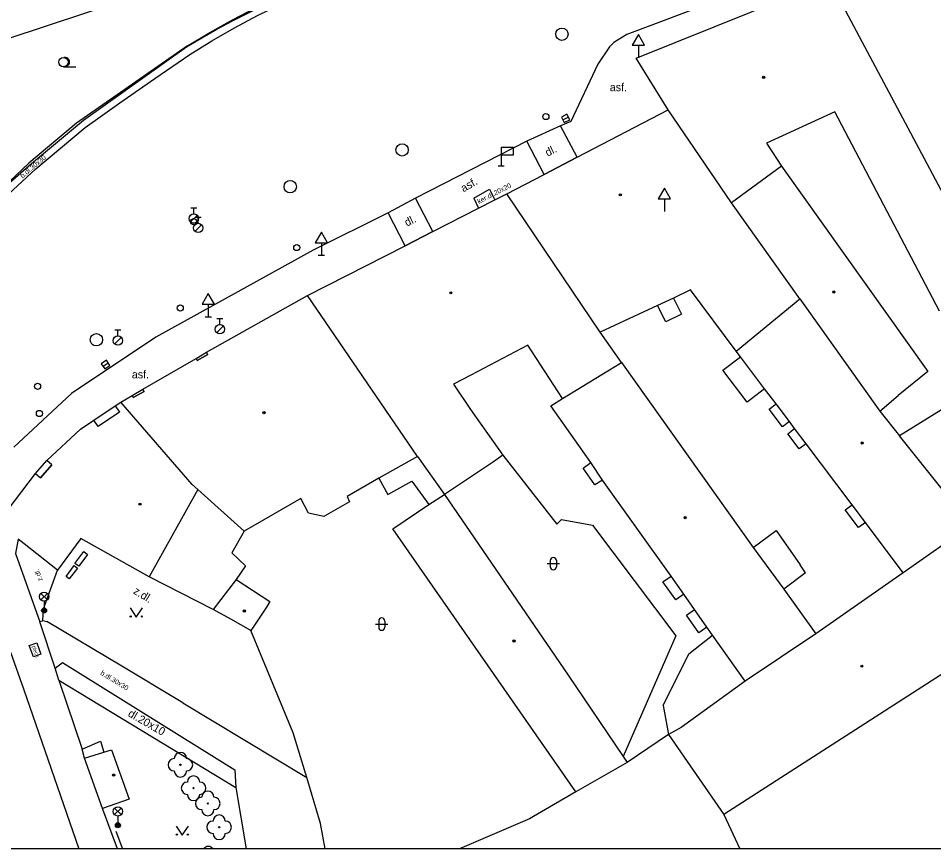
# Model space of a CAD drawing. Extents: x -600309 to -598967, y -1161267 to -1160292.
# Drawn here: x -599221.5 to -599147.2, y -1161267 to -1161199.6 of the extents above; entities that cross this region are included whole.
import ezdxf

# ---------------------------------------------------------------- set-up
doc = ezdxf.new("R2010")
doc.units = 0
for name, color, linetype in [('Level 10', 7, 'Continuous'), ('Level 11', 7, 'Continuous'), ('Level 22', 7, 'Continuous'), ('Level 23', 7, 'Continuous'), ('Level 26', 7, 'Continuous'), ('Level 27', 7, 'Continuous'), ('Level 28', 7, 'Continuous'), ('Level 33', 7, 'Continuous'), ('Level 34', 7, 'Continuous'), ('Level 36', 7, 'Continuous'), ('Level 39', 7, 'Continuous'), ('Level 40', 7, 'Continuous'), ('Level 5', 7, 'Continuous'), ('Level 51', 7, 'Continuous'), ('Level 54', 7, 'Continuous'), ('Level 6', 7, 'Continuous'), ('Level 7', 7, 'Continuous'), ('Level 8', 7, 'Continuous'), ('Level 9', 7, 'Continuous'), ('Vrstva 63', 7, 'Continuous')]:
    doc.layers.add(name, color=color, linetype=linetype)

msp = doc.modelspace()

# ---------------------------------------------------------------- linework, layer by layer
at = {"layer": 'Level 10'}
for points in [[(-599134.09, -1161187.59), (-599143.89, -1161190.79), (-599157.32, -1161195.38), (-599172.11, -1161200.94), (-599173.15, -1161201.6), (-599173.5, -1161201.94)], [(-599203.96, -1161200.4), (-599202.09, -1161199.41), (-599200.19, -1161198.5)], [(-599207.58, -1161202.56), (-599205.79, -1161201.45), (-599203.96, -1161200.4)], [(-599173.5, -1161201.94), (-599174.46, -1161203.36), (-599176.64, -1161208.01), (-599177.48, -1161208.36)], [(-599210.43, -1161204.52), (-599207.58, -1161202.56)], [(-599216.09, -1161208.51), (-599213.27, -1161206.5), (-599210.43, -1161204.52)], [(-599220.07, -1161211.86), (-599216.09, -1161208.51)], [(-599177.48, -1161208.36), (-599180.2199, -1161209.61)], [(-599180.2199, -1161209.61), (-599189.25, -1161214.23)], [(-599223.79, -1161215.25), (-599220.07, -1161211.86)], [(-599189.25, -1161214.23), (-599191.48, -1161215.4099)], [(-599191.48, -1161215.4099), (-599197.56, -1161218.44), (-599210.34, -1161225.52), (-599217.19, -1161230.1), (-599221.86, -1161234.45)], [(-599222.15, -1161251.09), (-599221.09, -1161254.07), (-599216.5955, -1161267.0314)]]:
    msp.add_lwpolyline(points, dxfattribs=at)
at = {"layer": 'Level 11'}
for p, q in [((-599203.85, -1161262.06), (-599203.0171, -1161267.0314)), ((-599213.4559, -1161267.0314), (-599214.67, -1161263.77))]:
    msp.add_line(p, q, dxfattribs=at)
for points in [[(-599204.13, -1161199.85), (-599202.38, -1161198.98), (-599200.61, -1161198.15), (-599198.81, -1161197.36)], [(-599207.85, -1161201.95), (-599206.62, -1161201.22), (-599205.38, -1161200.52), (-599204.13, -1161199.85)], [(-599216.22, -1161207.91), (-599207.85, -1161201.95)], [(-599227.18, -1161217.29), (-599220.44, -1161211.43), (-599216.22, -1161207.91)], [(-599176.15, -1161210.9099), (-599177.48, -1161208.36)], [(-599178.82, -1161212.3), (-599180.2199, -1161209.61)], [(-599184.52, -1161214.23), (-599183.25, -1161213.51), (-599182.82, -1161214.36)], [(-599187.86, -1161216.94), (-599189.25, -1161214.23)], [(-599184.52, -1161214.23), (-599184.14, -1161215.04)], [(-599190.11, -1161218.09), (-599191.48, -1161215.4099)], [(-599182.18, -1161235.09), (-599177.8, -1161240.7), (-599177.4, -1161240.31), (-599174.89, -1161240.77), (-599168.14, -1161249.76), (-599172.41, -1161259.56)], [(-599221.51, -1161241.9099), (-599221.74, -1161243.07), (-599219.77, -1161248.63)], [(-599219.52, -1161248.5), (-599219.46, -1161247.56), (-599218.33, -1161244.42)], [(-599219.77, -1161248.63), (-599219.52, -1161248.5), (-599219.18, -1161248.6)], [(-599218.51, -1161252.39), (-599219.77, -1161248.63)], [(-599208.16, -1161255.19), (-599208.41, -1161255.04), (-599213.11, -1161252.21), (-599219.18, -1161248.6)], [(-599169.16, -1161255.41), (-599167.08, -1161251.22), (-599165.14, -1161249.7)], [(-599220.61, -1161250.54), (-599220, -1161250.32)], [(-599220.28, -1161251.47), (-599220.61, -1161250.54)], [(-599220, -1161250.32), (-599219.67, -1161251.25)], [(-599219.67, -1161251.25), (-599220.28, -1161251.47)], [(-599218.51, -1161252.39), (-599217.92, -1161251.92), (-599203.92, -1161260.64), (-599203.85, -1161262.06)], [(-599218.2199, -1161253.35), (-599218.51, -1161252.39)], [(-599218.2199, -1161253.35), (-599216.33, -1161258.95)], [(-599218.2199, -1161253.35), (-599203.85, -1161262.06)], [(-599208.16, -1161255.19), (-599198.09, -1161261.25)], [(-599216.33, -1161258.95), (-599214.83, -1161258.31), (-599214.56, -1161259.2)], [(-599216.13, -1161259.68), (-599216.33, -1161258.95)]]:
    msp.add_lwpolyline(points, dxfattribs=at)
at = {"layer": 'Level 22'}
for centre in [(-599208.35, -1161260.2199), (-599207.28, -1161262.12), (-599206.12, -1161263.36), (-599205.2, -1161265.29)]:
    msp.add_circle(centre, 0.05, dxfattribs=at)
for centre, start, end in [((-599208.35, -1161259.7199), 0, 180), ((-599208.85, -1161260.2199), 90, 270), ((-599207.85, -1161260.2199), 270, 90), ((-599208.35, -1161260.7199), 180, 0), ((-599207.78, -1161262.12), 90, 270), ((-599207.28, -1161261.62), 0, 180), ((-599206.78, -1161262.12), 270, 90), ((-599206.12, -1161262.86), 0, 180), ((-599207.28, -1161262.62), 180, 0), ((-599206.62, -1161263.36), 90, 270), ((-599205.62, -1161263.36), 270, 90), ((-599206.12, -1161263.86), 180, 0), ((-599205.2, -1161264.79), 0, 180), ((-599205.7, -1161265.29), 90, 270), ((-599204.7, -1161265.29), 270, 90), ((-599205.2, -1161265.79), 180, 0), ((-599206.08, -1161267.35), 39.583854, 140.416146)]:
    msp.add_arc(centre, 0.5, start, end, dxfattribs=at)
at = {"layer": 'Level 23'}
msp.add_lwpolyline([(-599225.61, -1161199.9), (-599222.48, -1161201.33), (-599202.67, -1161194.75), (-599197.63, -1161193.92), (-599196.7, -1161196.51)], dxfattribs=at)
at = {"layer": 'Level 26'}
for points in [[(-599216.91, -1161243.88), (-599216.19, -1161242.92)], [(-599215.89, -1161243.15), (-599216.6, -1161244.11)], [(-599216.19, -1161242.92), (-599215.89, -1161243.15)], [(-599216.6, -1161244.11), (-599216.91, -1161243.88)], [(-599217.63, -1161244.94), (-599216.97, -1161244.05)], [(-599216.7, -1161244.25), (-599217.37, -1161245.14)], [(-599216.97, -1161244.05), (-599216.7, -1161244.25)], [(-599217.37, -1161245.14), (-599217.63, -1161244.94)]]:
    msp.add_lwpolyline(points, dxfattribs=at)
at = {"layer": 'Level 27'}
for p, q in [((-599177.3031, -1161207.8728), (-599176.8569, -1161207.6472)), ((-599214.6283, -1161227.8783), (-599214.2117, -1161227.6017))]:
    msp.add_line(p, q, dxfattribs=at)
for points in [[(-599177.1903, -1161208.0959), (-599176.7441, -1161207.8703), (-599176.9697, -1161207.4241), (-599177.4159, -1161207.6497)], [(-599214.4899, -1161228.0866), (-599214.0734, -1161227.8099), (-599214.3501, -1161227.3934), (-599214.7666, -1161227.6701)]]:
    msp.add_lwpolyline(points, close=True, dxfattribs=at)
for centre in [(-599177.37, -1161200.93), (-599190.35, -1161210.32), (-599199.43, -1161213.3), (-599215.17, -1161225.72)]:
    msp.add_circle(centre, 0.5, dxfattribs=at)
at = {"layer": 'Level 28'}
for p, q in [((-599207.518, -1161216.162), (-599206.988, -1161215.632)), ((-599207.51, -1161215.015), (-599207.01, -1161215.015)), ((-599207.26, -1161215.515), (-599207.26, -1161215.015)), ((-599207.158, -1161216.922), (-599206.628, -1161216.392)), ((-599207.15, -1161215.775), (-599206.65, -1161215.775)), ((-599206.9, -1161216.275), (-599206.9, -1161215.775)), ((-599205.39, -1161223.995), (-599204.89, -1161223.995)), ((-599205.14, -1161224.495), (-599205.14, -1161223.995)), ((-599213.67, -1161224.915), (-599213.17, -1161224.915)), ((-599213.42, -1161225.415), (-599213.42, -1161224.915)), ((-599205.398, -1161225.142), (-599204.868, -1161224.612)), ((-599213.678, -1161226.062), (-599213.148, -1161225.532))]:
    msp.add_line(p, q, dxfattribs=at)
for centre, radius in [((-599178.68, -1161207.61), 0.25), ((-599207.26, -1161215.89), 0.375), ((-599207.27, -1161216.13), 0.25), ((-599206.9, -1161216.65), 0.375), ((-599198.9, -1161218.24), 0.25), ((-599208.36, -1161223.15), 0.25), ((-599205.14, -1161224.87), 0.375), ((-599213.42, -1161225.79), 0.375), ((-599219.94, -1161229.51), 0.25), ((-599219.79, -1161231.71), 0.25)]:
    msp.add_circle(centre, radius, dxfattribs=at)
at = {"layer": 'Level 33'}
for p, q in [((-599219.6749, -1161246.84), (-599219.1449, -1161246.31)), ((-599219.6749, -1161246.31), (-599219.1449, -1161246.84)), ((-599219.4099, -1161246.95), (-599219.4099, -1161247.7)), ((-599213.685, -1161264.27), (-599213.155, -1161263.74)), ((-599213.685, -1161263.74), (-599213.155, -1161264.27)), ((-599213.42, -1161264.38), (-599213.42, -1161265.13))]:
    msp.add_line(p, q, dxfattribs=at)
for centre, radius in [((-599219.4099, -1161246.575), 0.375), ((-599219.4099, -1161247.7), 0.2), ((-599219.4099, -1161247.7), 0.1445), ((-599219.4099, -1161247.7), 0.0876), ((-599213.42, -1161264.005), 0.375), ((-599213.42, -1161265.13), 0.2), ((-599213.42, -1161265.13), 0.1445), ((-599213.42, -1161265.13), 0.0876)]:
    msp.add_circle(centre, radius, dxfattribs=at)
at = {"layer": 'Level 34'}
for p, q in [((-599171.17, -1161201.812), (-599171.17, -1161202.83)), ((-599182.31, -1161210.71), (-599182.31, -1161211.61)), ((-599182.56, -1161211.61), (-599182.06, -1161211.61)), ((-599169.06, -1161214.292), (-599169.06, -1161215.31)), ((-599196.9, -1161217.852), (-599196.9, -1161218.87)), ((-599197.15, -1161218.87), (-599196.65, -1161218.87)), ((-599206.08, -1161222.842), (-599206.08, -1161223.86)), ((-599206.33, -1161223.86), (-599205.83, -1161223.86))]:
    msp.add_line(p, q, dxfattribs=at)
for points in [[(-599171.67, -1161201.812), (-599170.67, -1161201.812), (-599171.17, -1161200.946)], [(-599182.31, -1161210.71), (-599181.31, -1161210.71), (-599181.31, -1161210.11), (-599182.31, -1161210.11)], [(-599169.56, -1161214.292), (-599168.56, -1161214.292), (-599169.06, -1161213.426)], [(-599197.4, -1161217.852), (-599196.4, -1161217.852), (-599196.9, -1161216.986)], [(-599206.58, -1161222.842), (-599205.58, -1161222.842), (-599206.08, -1161221.976)]]:
    msp.add_lwpolyline(points, close=True, dxfattribs=at)
at = {"layer": 'Level 36'}
for p, q in [((-599217.84, -1161203.565), (-599216.84, -1161203.565)), ((-599178.326, -1161243.646), (-599178.326, -1161244.146)), ((-599177.826, -1161243.646), (-599177.826, -1161244.146)), ((-599178.576, -1161243.896), (-599177.576, -1161243.896)), ((-599192.496, -1161248.806), (-599191.496, -1161248.806)), ((-599192.246, -1161248.556), (-599192.246, -1161249.056)), ((-599191.746, -1161248.556), (-599191.746, -1161249.056))]:
    msp.add_line(p, q, dxfattribs=at)
for points in [[(-599212.43, -1161247.49), (-599211.93, -1161248.24), (-599211.43, -1161247.49)], [(-599208.69, -1161265.19), (-599208.19, -1161265.94), (-599207.69, -1161265.19)]]:
    msp.add_lwpolyline(points, dxfattribs=at)
for centre, radius in [((-599217.84, -1161203.1896), 0.375), ((-599212.3802, -1161248.1898), 0.05), ((-599211.4808, -1161248.1898), 0.05), ((-599208.6402, -1161265.8898), 0.05), ((-599207.7408, -1161265.8898), 0.05)]:
    msp.add_circle(centre, radius, dxfattribs=at)
for centre, radius, start, end in [((-599217.715, -1161203.1896), 0.375, 260.405931, 99.594069), ((-599178.0757, -1161243.6463), 0.25, 0, 180), ((-599178.0757, -1161244.1463), 0.25, 180, 0), ((-599191.9957, -1161248.5563), 0.25, 0, 180), ((-599191.9957, -1161249.0563), 0.25, 180, 0)]:
    msp.add_arc(centre, radius, start, end, dxfattribs=at)
at = {"layer": 'Level 39'}
for centre, radius in [((-599161, -1161204.42), 0.09), ((-599161, -1161204.42), 0.0398), ((-599172.64, -1161213.96), 0.09), ((-599172.64, -1161213.96), 0.0398), ((-599186.39, -1161221.92), 0.09), ((-599186.39, -1161221.92), 0.0398), ((-599155.3, -1161221.84), 0.09), ((-599155.3, -1161221.84), 0.0398), ((-599201.56, -1161231.65), 0.09), ((-599201.56, -1161231.65), 0.0398), ((-599153, -1161234.11), 0.09), ((-599153, -1161234.11), 0.0398), ((-599211.62, -1161239.07), 0.09), ((-599211.62, -1161239.07), 0.0398), ((-599167.37, -1161240.17), 0.09), ((-599167.37, -1161240.17), 0.0398), ((-599203.15, -1161247.74), 0.09), ((-599203.15, -1161247.74), 0.0398), ((-599181.26, -1161250.18), 0.09), ((-599181.26, -1161250.18), 0.0398), ((-599153.03, -1161252.2199), 0.09), ((-599153.03, -1161252.2199), 0.0398), ((-599213.77, -1161261.06), 0.09), ((-599213.77, -1161261.06), 0.0398)]:
    msp.add_circle(centre, radius, dxfattribs=at)
at = {"layer": 'Level 5'}
for points in [[(-599171.36, -1161202.87), (-599155.6599, -1161196.54)], [(-599137.57, -1161230.49), (-599155.6599, -1161196.54)], [(-599168.74, -1161207.07), (-599171.36, -1161202.87)], [(-599176.15, -1161210.9099), (-599168.74, -1161207.07)], [(-599163.6, -1161214.6), (-599168.74, -1161207.07)], [(-599155.23, -1161207.2199), (-599160.76, -1161209.77)], [(-599146.73, -1161223.4), (-599155.23, -1161207.2199)], [(-599160.76, -1161209.77), (-599159.55, -1161211.63)], [(-599178.82, -1161212.3), (-599176.15, -1161210.9099)], [(-599159.55, -1161211.63), (-599163.6, -1161214.6)], [(-599159.55, -1161211.63), (-599147.6599, -1161228.29)], [(-599181.86, -1161213.87), (-599178.82, -1161212.3)], [(-599187.86, -1161216.94), (-599184.14, -1161215.04), (-599182.82, -1161214.36), (-599181.86, -1161213.87)], [(-599174.28, -1161225.12), (-599181.86, -1161213.87)], [(-599158.06, -1161222.39), (-599163.6, -1161214.6)], [(-599190.11, -1161218.09), (-599187.86, -1161216.94)], [(-599198.02, -1161222.13), (-599190.11, -1161218.09)], [(-599206.2199, -1161226.74), (-599198.02, -1161222.13)], [(-599189.11, -1161235.21), (-599198.02, -1161222.13)], [(-599166.94, -1161221.6599), (-599168.32, -1161222.36)], [(-599163.24, -1161226.64), (-599166.94, -1161221.6599)], [(-599169.62, -1161222.94), (-599174.28, -1161225.12)], [(-599168.32, -1161222.36), (-599169.62, -1161222.94)], [(-599163.24, -1161226.64), (-599158.06, -1161222.39)], [(-599158.06, -1161222.39), (-599151.56, -1161231.52)], [(-599172.54, -1161227.56), (-599174.28, -1161225.12)], [(-599207.08, -1161227.24), (-599206.2199, -1161226.74)], [(-599206.12, -1161226.92), (-599206.2199, -1161226.74)], [(-599180.14, -1161226.17), (-599184.78, -1161228.6)], [(-599177.32, -1161230.5), (-599180.14, -1161226.17)], [(-599162.88, -1161227.12), (-599163.24, -1161226.64)], [(-599211.4, -1161229.74), (-599207.08, -1161227.24)], [(-599207.08, -1161227.24), (-599206.98, -1161227.42)], [(-599206.98, -1161227.42), (-599206.12, -1161226.92)], [(-599160.93, -1161229.7), (-599162.88, -1161227.12)], [(-599177.32, -1161230.5), (-599172.54, -1161227.56)], [(-599172.54, -1161227.56), (-599161.84, -1161242.58)], [(-599184.78, -1161228.6), (-599186.18, -1161229.33)], [(-599147.6599, -1161228.29), (-599150.07, -1161230.25)], [(-599212.27, -1161230.25), (-599211.4, -1161229.74)], [(-599211.3, -1161229.92), (-599211.4, -1161229.74)], [(-599186.18, -1161229.33), (-599184.79, -1161231.38)], [(-599159.98, -1161230.93), (-599160.93, -1161229.7)], [(-599213.19, -1161230.78), (-599212.27, -1161230.25)], [(-599212.27, -1161230.25), (-599212.17, -1161230.42)], [(-599212.17, -1161230.42), (-599211.3, -1161229.92)], [(-599178.28, -1161231.09), (-599177.32, -1161230.5)], [(-599151.56, -1161231.52), (-599150.07, -1161230.25)], [(-599144.51, -1161230.13), (-599149.9699, -1161233.51)], [(-599215.38, -1161232.25), (-599213.64, -1161231.08)], [(-599213.64, -1161231.08), (-599213.19, -1161230.78)], [(-599213.64, -1161231.08), (-599213.29, -1161231.6)], [(-599207.39, -1161237.4699), (-599213.19, -1161230.78)], [(-599175.03, -1161235.7), (-599178.28, -1161231.09)], [(-599158.9099, -1161232.37), (-599159.98, -1161230.93)], [(-599213.29, -1161231.6), (-599215.03, -1161232.77)], [(-599184.79, -1161231.38), (-599182.18, -1161235.09)], [(-599151.56, -1161231.52), (-599149.9699, -1161233.51)], [(-599216.45, -1161232.9699), (-599215.38, -1161232.25)], [(-599215.03, -1161232.77), (-599215.38, -1161232.25)], [(-599158.49, -1161232.93), (-599158.9099, -1161232.37)], [(-599219.19, -1161235.52), (-599216.45, -1161232.9699)], [(-599157.55, -1161234.1599), (-599158.49, -1161232.93)], [(-599153.82, -1161239.11), (-599157.55, -1161234.1599)], [(-599144.57, -1161240.28), (-599149.9699, -1161233.51)], [(-599220.1, -1161236.57), (-599219.19, -1161235.52)], [(-599218.78, -1161235.87), (-599219.19, -1161235.52)], [(-599189.11, -1161235.21), (-599192.24, -1161236.9699)], [(-599189.11, -1161235.21), (-599186.9099, -1161238.28)], [(-599182.93, -1161235.64), (-599186.9099, -1161238.28)], [(-599182.18, -1161235.09), (-599182.93, -1161235.64)], [(-599174.08, -1161237.12), (-599175.03, -1161235.7)], [(-599219.69, -1161236.92), (-599218.78, -1161235.87)], [(-599222.42, -1161239.6), (-599220.1, -1161236.57)], [(-599220.1, -1161236.57), (-599219.69, -1161236.92)], [(-599192.24, -1161236.9699), (-599194.8, -1161238.44)], [(-599168.52, -1161244.9099), (-599174.08, -1161237.12)], [(-599206.93, -1161237.88), (-599210.89, -1161244.96)], [(-599203.18, -1161241.25), (-599206.93, -1161237.88), (-599207.39, -1161237.4699)], [(-599198.56, -1161238.62), (-599203.18, -1161241.25)], [(-599197.94, -1161239.8), (-599198.56, -1161238.62)], [(-599194.8, -1161238.44), (-599194.61, -1161238.87)], [(-599188.17, -1161239.09), (-599186.9099, -1161238.28)], [(-599186.9099, -1161238.28), (-599176.88, -1161252.96)], [(-599194.61, -1161238.87), (-599196.7, -1161240.07)], [(-599191.09, -1161241.08), (-599188.17, -1161239.09)], [(-599152.74, -1161240.55), (-599153.82, -1161239.11)], [(-599196.7, -1161240.07), (-599197.94, -1161239.8)], [(-599149.6599, -1161244.63), (-599152.74, -1161240.55)], [(-599144.17, -1161240.79), (-599149.6599, -1161244.63)], [(-599203.18, -1161241.25), (-599204.18, -1161243.03)], [(-599176.24, -1161262.43), (-599191.09, -1161241.08)], [(-599218.33, -1161244.42), (-599221.0392, -1161242.2816), (-599221.51, -1161241.9099)], [(-599216.42, -1161241.86), (-599218.33, -1161244.42)], [(-599205.68, -1161247.62), (-599210.89, -1161244.96), (-599216.42, -1161241.86)], [(-599204.18, -1161243.03), (-599203.06, -1161244.07)], [(-599161.84, -1161242.58), (-599159.36, -1161245.9699)], [(-599203.06, -1161244.07), (-599203.81, -1161245.18)], [(-599149.6599, -1161244.63), (-599152.82, -1161246.83)], [(-599203.81, -1161245.18), (-599205.68, -1161247.62)], [(-599203.81, -1161245.18), (-599201.09, -1161246.98)], [(-599167.48, -1161246.38), (-599168.52, -1161244.9099)], [(-599159.36, -1161245.9699), (-599156.77, -1161249.6)], [(-599166.62, -1161247.61), (-599167.48, -1161246.38)], [(-599152.82, -1161246.83), (-599156.77, -1161249.6)], [(-599201.37, -1161247.42), (-599202.45, -1161249.05)], [(-599201.09, -1161246.98), (-599201.37, -1161247.42)], [(-599202.62, -1161249.31), (-599204.25, -1161248.41), (-599205.68, -1161247.62)], [(-599165.61, -1161249.04), (-599166.62, -1161247.61)], [(-599202.45, -1161249.05), (-599202.62, -1161249.31)], [(-599162.51, -1161253.44), (-599165.14, -1161249.7), (-599165.61, -1161249.04)], [(-599140.89, -1161249.24), (-599164.23, -1161264.27)], [(-599156.77, -1161249.6), (-599162.51, -1161253.44)], [(-599176.88, -1161252.96), (-599172.41, -1161259.56), (-599172.08, -1161260.04)], [(-599162.51, -1161253.44), (-599167.7, -1161257.2)], [(-599167.7, -1161257.2), (-599168.73, -1161257.76)], [(-599168.73, -1161257.76), (-599164.23, -1161264.27)], [(-599216.13, -1161259.68), (-599214.56, -1161259.2)], [(-599214.56, -1161259.2), (-599213.93, -1161259.01)], [(-599213.93, -1161259.01), (-599212.51, -1161263)], [(-599214.67, -1161263.77), (-599216.13, -1161259.68)], [(-599172.08, -1161260.04), (-599176.24, -1161262.43)], [(-599212.51, -1161263), (-599214.67, -1161263.77)]]:
    msp.add_lwpolyline(points, dxfattribs=at)
at = {"layer": 'Level 51'}
for p, q in [((-599180.01, -1161264.62), (-599185.6849, -1161267.0314)), ((-599164.23, -1161264.27), (-599162.9419, -1161267.0314))]:
    msp.add_line(p, q, dxfattribs=at)
for points in [[(-599168.73, -1161257.76), (-599172.08, -1161260.04)], [(-599176.24, -1161262.43), (-599180.01, -1161264.62)]]:
    msp.add_lwpolyline(points, dxfattribs=at)
at = {"layer": 'Level 54'}
for points in [[(-599168.93, -1161224.26), (-599169.62, -1161222.94)], [(-599168.32, -1161222.36), (-599167.6599, -1161223.65)], [(-599167.6599, -1161223.65), (-599168.93, -1161224.26)], [(-599164.32, -1161228.2), (-599162.88, -1161227.12)], [(-599162.33, -1161230.79), (-599164.32, -1161228.2)], [(-599160.93, -1161229.7), (-599162.33, -1161230.79)], [(-599160.55, -1161231.35), (-599159.98, -1161230.93)], [(-599159.4699, -1161232.79), (-599160.55, -1161231.35)], [(-599158.9099, -1161232.37), (-599159.4699, -1161232.79)], [(-599159.04, -1161233.35), (-599158.49, -1161232.93)], [(-599158.11, -1161234.58), (-599159.04, -1161233.35)], [(-599157.55, -1161234.1599), (-599158.11, -1161234.58)], [(-599175.64, -1161236.14), (-599175.03, -1161235.7)], [(-599174.7, -1161237.51), (-599175.64, -1161236.14)], [(-599192.24, -1161236.9699), (-599191.5, -1161238.29)], [(-599191.5, -1161238.29), (-599189.55, -1161237.19)], [(-599189.55, -1161237.19), (-599188.17, -1161239.09)], [(-599174.08, -1161237.12), (-599174.7, -1161237.51)], [(-599154.38, -1161239.53), (-599153.82, -1161239.11)], [(-599153.3, -1161240.9699), (-599154.38, -1161239.53)], [(-599152.74, -1161240.55), (-599153.3, -1161240.9699)], [(-599161.84, -1161242.58), (-599159.9699, -1161241.2)], [(-599159.9699, -1161241.2), (-599158.04, -1161244)], [(-599157.6, -1161244.64), (-599158.04, -1161244)], [(-599169.17, -1161245.37), (-599168.52, -1161244.9099)], [(-599168.14, -1161246.84), (-599169.17, -1161245.37)], [(-599157.6, -1161244.64), (-599159.36, -1161245.9699)], [(-599167.48, -1161246.38), (-599168.14, -1161246.84)], [(-599167.27, -1161248.07), (-599166.62, -1161247.61)], [(-599166.26, -1161249.5), (-599167.27, -1161248.07)], [(-599165.61, -1161249.04), (-599166.26, -1161249.5)], [(-599169.1599, -1161255.4099), (-599168.73, -1161257.76)]]:
    msp.add_lwpolyline(points, dxfattribs=at)
at = {"layer": 'Level 6'}
for points in [[(-599206.12, -1161226.92), (-599206.98, -1161227.42)], [(-599211.3, -1161229.92), (-599212.17, -1161230.42)], [(-599213.29, -1161231.6), (-599215.03, -1161232.77)], [(-599218.78, -1161235.87), (-599219.69, -1161236.92)]]:
    msp.add_lwpolyline(points, dxfattribs=at)
at = {"layer": 'Level 7'}
msp.add_lwpolyline([(-599196.6063, -1161267.0314), (-599196.96, -1161264.98), (-599198.09, -1161261.25), (-599199.18, -1161257.63), (-599202.62, -1161249.31)], dxfattribs=at)
at = {"layer": 'Level 8'}
for points in [[(-599176.15, -1161210.9099), (-599178.82, -1161212.3)], [(-599187.86, -1161216.94), (-599190.11, -1161218.09)]]:
    msp.add_lwpolyline(points, dxfattribs=at)
at = {"layer": 'Level 9'}
msp.add_line((-599213.58, -1161265.62), (-599213.0474, -1161267.0314), dxfattribs=at)
for points in [[(-599204.13, -1161199.77), (-599202.26, -1161198.78), (-599200.37, -1161197.85)], [(-599207.78, -1161201.88), (-599205.97, -1161200.8), (-599204.13, -1161199.77)], [(-599207.78, -1161201.88), (-599216.78, -1161208.14)], [(-599216.78, -1161208.14), (-599220.66, -1161211.4)], [(-599220.66, -1161211.4), (-599224.36, -1161214.89), (-599227.16, -1161217)]]:
    msp.add_lwpolyline(points, dxfattribs=at)
at = {"layer": 'Vrstva 63'}
msp.add_lwpolyline([(-600308.541, -1160292.3474), (-598967.1085, -1160292.3474), (-598967.1085, -1161267.0314), (-600308.541, -1161267.0314)], close=True, dxfattribs=at)

# ---------------------------------------------------------------- texts
at = {"layer": 'Level 40'}
for p in [(-599173.49, -1161205.55), (-599212.29, -1161228.86)]:
    msp.add_text('asf.', height=0.65, dxfattribs=at).set_placement(p)
for s, height, rotation, p in [('dl.', 0.65, 26.31, (-599178.54, -1161210.87)), ('b.dl.30x30', 0.4, 40.087606, (-599221.16, -1161212.64)), ('asf.', 0.65, 30, (-599185.37, -1161213.77)), ('ker.dl.20x20', 0.4, 27.181356, (-599184.12, -1161214.71)), ('dl.', 0.65, 26.31, (-599189.96, -1161216.55)), ('z.dl.', 0.4, 108.911511, (-599219.52, -1161245.25)), ('z.dl.', 0.65, 328.49, (-599212.23, -1161246.28)), ('plech', 0.3, 288.6947, (-599220.39, -1161250.61)), ('b.dl.30x30', 0.4, 328.082992, (-599214.88, -1161252.87)), ('dl.20x10', 0.65, 329.97, (-599212.6599, -1161256.24))]:
    msp.add_text(s, height=height, rotation=rotation, dxfattribs=at).set_placement(p)

doc.saveas('drawing.dxf')
